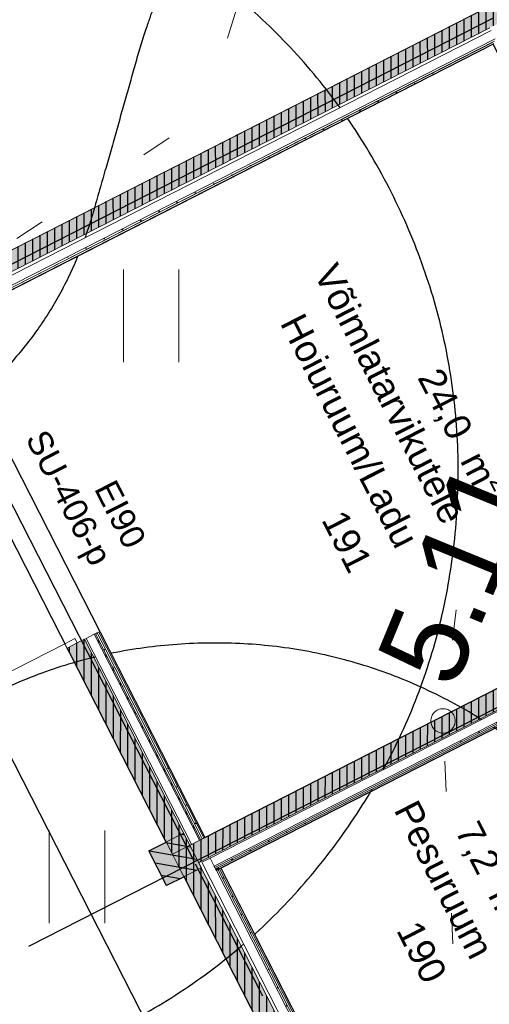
# Model space of a CAD drawing. Header units: metres. Extents: x 538891 to 1080079, y 6588829 to 13178720.
# Tile 540 of 1056: x 539896.63 to 539900.49, y 6589185.31 to 6589193.4. Entities that reach past the tile are written whole.
import ezdxf

# ---------------------------------------------------------------- set-up
doc = ezdxf.new("R2010")
doc.units = ezdxf.units.M
doc.header["$LTSCALE"] = 0.4
for name, pattern in [('DASHED', [52.916667, 26.458333, -26.458333]), ('KOLVIK', [3.125, 0.625, -2.5]), ('Triple Dashed', [92.604163, 66.145831, -26.458332])]:
    doc.linetypes.add(name, pattern=pattern)
for name, color, linetype in [('AR', 7, 'Continuous'), ('DENDRO', 7, 'Continuous'), ('GEO', 7, 'Continuous'), ('KINO_GRID', 7, 'Continuous')]:
    doc.layers.add(name, color=color, linetype=linetype)
doc.styles.add('Arial', font='arial.ttf')
doc.styles.add('HK Explorer Book', font='txt')
pattern_1 = [(0, (0, 0), (0, 0.075), [1e-05, -0.07499])]
pattern_2 = [(90, (0, 0), (-0.06, 0), [])]

# ---------------------------------------------------------------- blocks, each defined once
blk = doc.blocks.new('HEIN')
at = {"color": 7, "linetype": 'Continuous', "lineweight": 9}
for p, q in [((-0.455, 0.761), (-0.455, -0.761)), ((0.455, 0.761), (0.455, -0.761))]:
    blk.add_line(p, q, dxfattribs=at)

msp = doc.modelspace()

# ---------------------------------------------------------------- hatches: boundary and pattern name
at = {"layer": 'AR', "linetype": 'Continuous', "lineweight": 25, "true_color": 0x848484}
h = msp.add_hatch(dxfattribs=at)
h.set_pattern_fill('PLYWOOD_0001', color=252, style=0, pattern_type=2)
h.set_pattern_definition(pattern_2)
h.paths.add_polyline_path([(539898.0963, 6589186.483), (539898.0272, 6589186.6184), (539897.8847, 6589186.5456)])
h = msp.add_hatch(dxfattribs=at)
h.set_pattern_fill('PLYWOOD_0001', color=252, style=0, pattern_type=2)
h.set_pattern_definition(pattern_2)
h.paths.add_polyline_path([(539897.8847, 6589186.5456), (539897.9574, 6589186.4031), (539898.1, 6589186.4759), (539898.0963, 6589186.483)])
h = msp.add_hatch(dxfattribs=at)
h.set_pattern_fill('PLYWOOD_0001', color=252, style=0, pattern_type=2)
h.set_pattern_definition(pattern_2)
h.paths.add_polyline_path([(539898.1075, 6589186.4797), (539898.0963, 6589186.483), (539898.1, 6589186.4759)])

# ---------------------------------------------------------------- linework, layer by layer
at = {"layer": 'AR', "color": 7, "linetype": 'Continuous', "lineweight": 9}
for p, q in [((539897.0214, 6589188.2371), (539897.1033, 6589188.279)), ((539897.0214, 6589188.2371), (539897.0382, 6589188.2042)), ((539897.8847, 6589186.5456), (539897.9574, 6589186.4031)), ((539898.1, 6589186.4759), (539898.1075, 6589186.4797)), ((539898.1222, 6589186.4872), (539898.1075, 6589186.4797))]:
    msp.add_line(p, q, dxfattribs=at)
at = {"layer": 'AR', "color": 9, "linetype": 'Continuous', "lineweight": 9, "true_color": 0xc9c5ab, "flags": 128}
msp.add_lwpolyline([(539895.8911, 6589191.1642), (539900.5993, 6589193.5673), (539902.639, 6589194.6083), (539900.6615, 6589198.4828), (539899.8687, 6589198.0782), (539893.9136, 6589195.0387), (539893.9863, 6589194.8962)], close=True, dxfattribs=at)
at = {"layer": 'AR', "color": 7, "linetype": 'Continuous', "lineweight": 9, "flags": 128}
for points in [[(539895.8911, 6589191.1642), (539900.5993, 6589193.5673), (539902.639, 6589194.6083), (539900.6615, 6589198.4828), (539899.8687, 6589198.0782), (539893.9136, 6589195.0387), (539893.9863, 6589194.8962)], [(539901.1188, 6589187.8763), (539898.2815, 6589186.4282), (539899.3089, 6589184.4152), (539902.1462, 6589185.8634)]]:
    msp.add_lwpolyline(points, close=True, dxfattribs=at)
at = {"layer": 'AR', "color": 143, "linetype": 'Continuous', "lineweight": 25, "true_color": 0x84a8b9, "flags": 128}
msp.add_lwpolyline([(539903.0445, 6589176.4363), (539900.5851, 6589181.2549), (539900.4426, 6589181.1822), (539900.2971, 6589181.4672), (539900.4396, 6589181.54), (539897.9802, 6589186.3586), (539897.8377, 6589186.2859), (539897.6922, 6589186.5709), (539897.8347, 6589186.6436), (539895.598, 6589191.0258), (539895.3753, 6589191.4622), (539895.2328, 6589191.3895), (539895.0873, 6589191.6745), (539895.2298, 6589191.7473), (539893.6796, 6589194.7845), (539893.5371, 6589194.7118), (539893.4643, 6589194.8543), (539888.6724, 6589192.4085)], dxfattribs=at)
at = {"layer": 'AR', "color": 7, "linetype": 'Continuous', "lineweight": 9, "flags": 128}
msp.add_lwpolyline([(539903.0445, 6589176.4363), (539900.5851, 6589181.2549), (539900.4426, 6589181.1822), (539900.2971, 6589181.4672), (539900.4396, 6589181.54), (539897.9802, 6589186.3586), (539897.8377, 6589186.2859), (539897.6922, 6589186.5709), (539897.8347, 6589186.6436), (539895.598, 6589191.0258), (539895.3753, 6589191.4622), (539895.2328, 6589191.3895), (539895.0873, 6589191.6745), (539895.2298, 6589191.7473), (539893.6796, 6589194.7845), (539893.5371, 6589194.7118), (539893.4643, 6589194.8543), (539888.6724, 6589192.4085)], dxfattribs=at)
at = {"layer": 'AR', "color": 254, "linetype": 'Continuous', "lineweight": 25, "true_color": 0xd1d1d1, "flags": 128}
msp.add_lwpolyline([(539901.1188, 6589187.8763), (539898.2815, 6589186.4282), (539899.3089, 6589184.4152), (539902.1462, 6589185.8634)], close=True, dxfattribs=at)
at = {"layer": 'AR', "color": 254, "linetype": 'Continuous', "true_color": 0xcccccc}
for points in [[(539898.0963, 6589186.483), (539898.0272, 6589186.6184), (539897.8847, 6589186.5456)], [(539897.8847, 6589186.5456), (539897.9574, 6589186.4031), (539898.0963, 6589186.483), (539898.1, 6589186.4759)], [(539898.1075, 6589186.4797), (539898.0963, 6589186.483), (539898.1, 6589186.4759)]]:
    msp.add_solid(points, dxfattribs=at)
at = {"layer": 'AR', "color": 250, "linetype": 'Continuous', "true_color": 0x262626}
msp.add_solid([(539898.2815, 6589186.4282), (539898.2682, 6589186.4321), (539898.2726, 6589186.4236)], dxfattribs=at)
at = {"layer": 'DENDRO', "color": 30, "linetype": 'Continuous', "lineweight": 25, "true_color": 0xff7f00}
msp.add_open_spline([(539885.6577, 6589211.3673), (539885.9587, 6589211.5998), (539887.0879, 6589212.0198), (539888.605, 6589212.4885), (539889.9731, 6589213.0137), (539891.3102, 6589213.7672), (539891.8744, 6589214.6436), (539891.7177, 6589215.3903), (539891.4434, 6589216.0274), (539891.1774, 6589216.6797), (539891.0775, 6589217.3225), (539891.2898, 6589217.9325), (539891.6083, 6589218.5323), (539891.7489, 6589219.1569), (539891.5335, 6589219.8105), (539891.0707, 6589220.4069), (539890.4607, 6589220.8621), (539889.8044, 6589221.0935), (539889.0576, 6589220.9883), (539888.3106, 6589220.2982), (539887.7505, 6589219.5517), (539887.208, 6589218.8186), (539886.4783, 6589217.8358), (539885.4818, 6589216.498), (539884.1518, 6589214.7322), (539882.6558, 6589212.7955), (539881.0985, 6589210.8481), (539879.0649, 6589208.3801), (539876.0944, 6589204.886), (539872.6307, 6589200.8975), (539869.6701, 6589197.4329), (539867.6909, 6589194.8749), (539866.2109, 6589192.7521), (539865.0379, 6589190.7976), (539864.2551, 6589189.3549), (539863.5464, 6589188.2627), (539862.6538, 6589187.3122), (539861.4517, 6589186.5971), (539860.1198, 6589186.0356), (539858.997, 6589185.454), (539858.4285, 6589184.6792), (539858.4518, 6589183.6679), (539858.8723, 6589182.475), (539859.5272, 6589181.142), (539860.2483, 6589179.7128), (539860.8674, 6589178.2304), (539861.2217, 6589176.7401), (539861.5753, 6589175.4365), (539862.2064, 6589174.6663), (539862.9609, 6589174.3966), (539863.6348, 6589174.2423), (539864.2806, 6589174.0573), (539864.918, 6589173.6609), (539865.3683, 6589172.6788), (539865.5592, 6589171.2345), (539865.7765, 6589169.7978), (539866.3959, 6589168.7176), (539867.6352, 6589168.2256), (539869.0218, 6589168.0582), (539870.3261, 6589168.0626), (539871.5879, 6589168.2084), (539873.1231, 6589168.5133), (539875.2126, 6589169.1649), (539877.5723, 6589170.1954), (539879.6716, 6589171.2913), (539881.2245, 6589172.1487), (539882.79, 6589173.0592), (539884.4462, 6589174.3385), (539885.3593, 6589175.663), (539885.8205, 6589177.2138), (539885.4269, 6589179.8588), (539884.1912, 6589182.7006), (539883.1434, 6589184.6065), (539882.0985, 6589186.3358), (539880.8619, 6589188.3679), (539880.4198, 6589189.9251), (539880.7902, 6589190.8015), (539881.5494, 6589191.3893), (539882.7447, 6589191.8227), (539884.1904, 6589191.9845), (539885.7179, 6589191.7691), (539887.143, 6589191.0433), (539888.3782, 6589189.868), (539889.4666, 6589188.5674), (539890.4385, 6589187.4406), (539891.3271, 6589186.7864), (539892.1601, 6589186.9284), (539892.9946, 6589188.0441), (539894.0871, 6589188.8946), (539895.2642, 6589189.5714), (539896.3286, 6589190.275), (539897.0597, 6589191.2074), (539897.414, 6589192.4428), (539897.7325, 6589193.5782), (539898.1184, 6589194.323), (539898.5738, 6589194.8471), (539899.1059, 6589195.3196), (539899.5477, 6589195.7995), (539899.733, 6589196.3483), (539899.5719, 6589196.9795), (539899.1657, 6589197.5865), (539898.605, 6589198.071), (539897.9861, 6589198.3235), (539897.3447, 6589198.3805), (539896.687, 6589198.3497), (539895.8577, 6589198.3256), (539894.7078, 6589198.5446), (539893.448, 6589199.106), (539892.2827, 6589199.8894), (539891.2518, 6589200.8076), (539890.3935, 6589201.7751), (539889.5969, 6589202.9265), (539889.0297, 6589204.2093), (539888.6237, 6589205.3397), (539888.2438, 6589206.3255), (539887.7355, 6589207.4324), (539887.0067, 6589208.7104), (539886.0604, 6589210.1578), (539885.6663, 6589211.1102), (539885.6577, 6589211.3673)], degree=2, dxfattribs=at)
at = {"layer": 'DENDRO', "color": 25, "linetype": 'Continuous', "lineweight": 25, "true_color": 0x995f4c}
msp.add_open_spline([(539890.6034, 6589187.4373), (539890.0097, 6589188.6652), (539890.2026, 6589191.3903), (539891.7243, 6589193.6544), (539894.167, 6589194.8508), (539896.8763, 6589194.659), (539899.1261, 6589193.1304), (539900.3136, 6589190.6745), (539900.1207, 6589187.9494), (539898.599, 6589185.6853), (539896.1562, 6589184.4889), (539893.447, 6589184.6807), (539891.1972, 6589186.2094), (539890.6034, 6589187.4373)], degree=2, dxfattribs=at)
at = {"layer": 'DENDRO', "color": 82, "linetype": 'Continuous', "lineweight": 25, "true_color": 0x33cc00}
msp.add_open_spline([(539900.3693, 6589180.7629), (539899.4321, 6589180.1945), (539897.2347, 6589180.1368), (539895.3032, 6589181.1735), (539894.155, 6589183.0268), (539894.0978, 6589185.2003), (539895.147, 6589187.1114), (539897.0215, 6589188.2482), (539899.2189, 6589188.306), (539901.1504, 6589187.2693), (539902.2986, 6589185.4159), (539902.3557, 6589183.2425), (539901.3065, 6589181.3313), (539900.3693, 6589180.7629)], degree=2, dxfattribs=at)
at = {"layer": 'GEO', "color": 252, "linetype": 'KOLVIK', "lineweight": 9, "true_color": 0x888888, "flags": 128}
for points in [[(539870.7095, 6589167.6547), (539873.9497, 6589168.6816), (539879.5119, 6589171.1678), (539883.6105, 6589173.1861), (539885.1913, 6589174.9704), (539885.5426, 6589178.3926), (539884.1959, 6589181.3469), (539882.4675, 6589185.4559), (539881.152, 6589190.1574), (539881.3722, 6589191.7094), (539881.8428, 6589191.9067), (539882.023, 6589191.834), (539885.531, 6589191.047), (539888.101, 6589190.327), (539892.04, 6589187.165), (539894.4746, 6589190.1978), (539898.135, 6589192.608), (539898.5351, 6589193.8778), (539898.2377, 6589196.8797), (539897.5026, 6589197.8869), (539894.8358, 6589198.2436), (539892.8198, 6589199.3346), (539891.728, 6589200.872), (539891.728, 6589200.872), (539890.457, 6589202.711), (539888.598, 6589205.59), (539886.934, 6589208.966), (539885.554, 6589210.969), (539884.516, 6589211.728), (539887.591, 6589212.199), (539890.614, 6589213.171), (539889.8093, 6589214.5009), (539890.0365, 6589216.3323), (539890.768, 6589218.087), (539889.418, 6589219.988), (539889.176, 6589220.19), (539885.976, 6589217.4752), (539883.705, 6589214.6017), (539879.0092, 6589207.6335), (539875.6862, 6589203.4656), (539869.4877, 6589196.3294), (539863.0702, 6589187.9018), (539861.1684, 6589186.9889), (539858.367, 6589185.345), (539858.9338, 6589182.195), (539861.7115, 6589175.3952), (539863.888, 6589174.192), (539867.0549, 6589168.0797), (539870.392, 6589167.635)], [(539907.726, 6589191.979), (539909.4753, 6589190.2166), (539910.0001, 6589187.5715), (539908.695, 6589184.832), (539907.811, 6589184.53), (539906.0246, 6589183.589), (539904.43, 6589180.287), (539902.6015, 6589180.7599), (539901.71, 6589182.311), (539900.2543, 6589184.2368), (539900.106, 6589187.639), (539900.241, 6589188.773), (539902.0928, 6589191.2253), (539905.4776, 6589192.2326), (539907.726, 6589191.979)]]:
    msp.add_lwpolyline(points, dxfattribs=at)
at = {"layer": 'GEO', "color": 8, "linetype": 'Continuous', "lineweight": 9, "true_color": 0x7d7d7d, "flags": 128}
msp.add_lwpolyline([(539900.206, 6589187.639), (539900.2055, 6589187.6292), (539900.2041, 6589187.6195), (539900.2017, 6589187.61), (539900.1984, 6589187.6007), (539900.1942, 6589187.5919), (539900.1891, 6589187.5834), (539900.1833, 6589187.5756), (539900.1767, 6589187.5683), (539900.1694, 6589187.5617), (539900.1616, 6589187.5559), (539900.1531, 6589187.5508), (539900.1443, 6589187.5466), (539900.135, 6589187.5433), (539900.1255, 6589187.5409), (539900.1158, 6589187.5395), (539900.106, 6589187.539), (539900.0962, 6589187.5395), (539900.0865, 6589187.5409), (539900.077, 6589187.5433), (539900.0677, 6589187.5466), (539900.0589, 6589187.5508), (539900.0504, 6589187.5559), (539900.0426, 6589187.5617), (539900.0353, 6589187.5683), (539900.0287, 6589187.5756), (539900.0229, 6589187.5834), (539900.0178, 6589187.5919), (539900.0136, 6589187.6007), (539900.0103, 6589187.61), (539900.0079, 6589187.6195), (539900.0065, 6589187.6292), (539900.006, 6589187.639), (539900.0065, 6589187.6488), (539900.0079, 6589187.6585), (539900.0103, 6589187.668), (539900.0136, 6589187.6773), (539900.0178, 6589187.6861), (539900.0229, 6589187.6946), (539900.0287, 6589187.7024), (539900.0353, 6589187.7097), (539900.0426, 6589187.7163), (539900.0504, 6589187.7221), (539900.0589, 6589187.7272), (539900.0677, 6589187.7314), (539900.077, 6589187.7347), (539900.0865, 6589187.7371), (539900.0962, 6589187.7385), (539900.106, 6589187.739), (539900.1158, 6589187.7385), (539900.1255, 6589187.7371), (539900.135, 6589187.7347), (539900.1443, 6589187.7314), (539900.1531, 6589187.7272), (539900.1616, 6589187.7221), (539900.1694, 6589187.7163), (539900.1767, 6589187.7097), (539900.1833, 6589187.7024), (539900.1891, 6589187.6946), (539900.1942, 6589187.6861), (539900.1984, 6589187.6773), (539900.2017, 6589187.668), (539900.2041, 6589187.6585), (539900.2055, 6589187.6488)], close=True, dxfattribs=at)
at = {"layer": 'KINO_GRID', "color": 254, "linetype": 'Continuous', "true_color": 0xe6e6e6}
for points in [[(539858.7353, 6589212.3149), (539900.3409, 6589130.7995), (539858.6462, 6589212.2694), (539900.2518, 6589130.754)], [(539860.6136, 6589211.7804), (539900.9645, 6589132.7232), (539860.5245, 6589211.7349), (539900.8754, 6589132.6778)]]:
    msp.add_solid(points, dxfattribs=at)

# ---------------------------------------------------------------- block references
at = {"layer": 'GEO', "color": 8, "true_color": 0x7d7d7d, "xscale": 0.5, "yscale": 0.5, "zscale": 0.5}
for p in [(539897.7115, 6589190.9669), (539897.1022, 6589186.3576)]:
    msp.add_blockref('HEIN', p, dxfattribs=at)

# ---------------------------------------------------------------- texts
at = {"layer": 'AR', "color": 7, "char_height": 0.22, "attachment_point": 1, "rotation": 297.03983, "line_spacing_factor": 1.004016, "style": 'Arial'}
for s, insert in [('Võimlatarvikutele', (539899.2371, 6589191.4175)), ('Hoiuruum/Ladu', (539898.9611, 6589191.0077)), ('\\A1;24,0{\\H0.9851x; } m{\\H0.9851x;\\H0.6667x;\\S2 ^ ;}', (539900.1453, 6589190.5888)), ('191', (539899.3007, 6589189.3918)), ('Pesuruum', (539899.8948, 6589187.0093)), ('\\A1;7,2{\\H0.9851x; } m{\\H0.9851x;\\H0.6667x;\\S2 ^ ;}', (539900.4524, 6589186.8672)), ('190', (539899.9148, 6589186.0194))]:
    msp.add_mtext(s, dxfattribs=dict(at, insert=insert))
at = {"layer": 'AR', "color": 235, "true_color": 0xa6447a, "char_height": 0.2, "attachment_point": 1, "rotation": 297.03983, "line_spacing_factor": 1.004016, "style": 'Arial'}
for s, insert in [('SU-406-p', (539896.8537, 6589190.0504)), ('EI90', (539897.4168, 6589189.6383))]:
    msp.add_mtext(s, dxfattribs=dict(at, insert=insert))
at = {"layer": 'GEO', "color": 8, "true_color": 0x7d7d7d, "insert": (539900.106, 6589187.639), "char_height": 0.7, "attachment_point": 7, "rotation": 67.72023, "line_spacing_factor": 0.25, "style": 'HK Explorer Book'}
msp.add_mtext(' 5.11', dxfattribs=at)

# ---------------------------------------------------------------- next in the draw order: wipeouts: each hides what was drawn before it
at = {"color": 255, "linetype": 'Continuous', "lineweight": 5}
msp.add_wipeout([(539898.2606, 6589186.4344), (539898.2484, 6589186.438), (539898.2524, 6589186.4302)], dxfattribs=at).dxf.layer = 'AR'

# ---------------------------------------------------------------- next in the draw order: hatches: boundary and pattern name
at = {"layer": 'AR', "linetype": 'Continuous', "lineweight": 25, "true_color": 0x848484}
h = msp.add_hatch(dxfattribs=at)
h.set_pattern_fill('GYPSUM_0001', color=252, style=0, pattern_type=2)
h.set_pattern_definition(pattern_1)
h.paths.add_polyline_path([(539898.2606, 6589186.4344), (539898.2484, 6589186.438), (539898.2524, 6589186.4302)])
at = {"layer": 'AR', "linetype": 'Continuous', "lineweight": 0, "true_color": 0x262626}
msp.add_hatch(color=250, dxfattribs=at).paths.add_polyline_path([(539898.2726, 6589186.4236), (539898.2682, 6589186.4321), (539898.2606, 6589186.4344), (539898.2524, 6589186.4302), (539898.2592, 6589186.4168)])

# ---------------------------------------------------------------- next in the draw order: wipeouts: each hides what was drawn before it
at = {"color": 255, "linetype": 'Continuous', "lineweight": 5}
msp.add_wipeout([(539898.2432, 6589186.4395), (539898.2286, 6589186.4438), (539898.2333, 6589186.4345)], dxfattribs=at).dxf.layer = 'AR'

# ---------------------------------------------------------------- next in the draw order: hatches: boundary and pattern name
at = {"layer": 'AR', "linetype": 'Continuous', "lineweight": 25, "true_color": 0x848484}
h = msp.add_hatch(dxfattribs=at)
h.set_pattern_fill('GYPSUM_0001', color=252, style=0, pattern_type=2)
h.set_pattern_definition(pattern_1)
h.paths.add_polyline_path([(539898.2432, 6589186.4395), (539898.2286, 6589186.4438), (539898.2333, 6589186.4345)])

# ---------------------------------------------------------------- next in the draw order: wipeouts: each hides what was drawn before it
at = {"color": 255, "linetype": 'Continuous', "lineweight": 5}
msp.add_wipeout([(539898.2524, 6589186.4302), (539898.2484, 6589186.438), (539898.2432, 6589186.4395), (539898.2333, 6589186.4345), (539898.239, 6589186.4233)], dxfattribs=at).dxf.layer = 'AR'

# ---------------------------------------------------------------- next in the draw order: hatches: boundary and pattern name
at = {"layer": 'AR', "linetype": 'Continuous', "lineweight": 25, "true_color": 0x848484}
h = msp.add_hatch(dxfattribs=at)
h.set_pattern_fill('GYPSUM_0001', color=252, style=0, pattern_type=2)
h.set_pattern_definition(pattern_1)
h.paths.add_polyline_path([(539898.2524, 6589186.4302), (539898.2484, 6589186.438), (539898.2432, 6589186.4395), (539898.2333, 6589186.4345), (539898.239, 6589186.4233)])

# ---------------------------------------------------------------- next in the draw order: linework, layer by layer
at = {"layer": 'AR', "color": 250, "linetype": 'Continuous', "true_color": 0x262626}
for points in [[(539901.1476, 6589187.9079), (539898.2606, 6589186.4344), (539901.1544, 6589187.8945), (539898.2815, 6589186.4282)], [(539898.2592, 6589186.4168), (539898.2524, 6589186.4302), (539898.2458, 6589186.41), (539898.239, 6589186.4233)]]:
    msp.add_solid(points, dxfattribs=at)

# ---------------------------------------------------------------- next in the draw order: wipeouts: each hides what was drawn before it
at = {"color": 255, "linetype": 'Continuous', "lineweight": 5}
msp.add_wipeout([(539901.1419, 6589187.919), (539898.2432, 6589186.4395), (539898.2606, 6589186.4344), (539901.1476, 6589187.9079)], dxfattribs=at).dxf.layer = 'AR'

# ---------------------------------------------------------------- next in the draw order: hatches: boundary and pattern name
at = {"layer": 'AR', "linetype": 'Continuous', "lineweight": 25, "true_color": 0x848484}
h = msp.add_hatch(dxfattribs=at)
h.set_pattern_fill('GYPSUM_0001', color=252, style=0, pattern_type=2)
h.set_pattern_definition(pattern_1)
h.paths.add_polyline_path([(539901.1419, 6589187.919), (539898.2432, 6589186.4395), (539898.2606, 6589186.4344), (539901.1476, 6589187.9079)])

# ---------------------------------------------------------------- next in the draw order: wipeouts: each hides what was drawn before it
at = {"color": 255, "linetype": 'Continuous', "lineweight": 5}
msp.add_wipeout([(539898.2286, 6589186.4438), (539898.2432, 6589186.4395), (539901.1419, 6589187.919), (539901.1362, 6589187.9301), (539898.2277, 6589186.4456)], dxfattribs=at).dxf.layer = 'AR'

# ---------------------------------------------------------------- next in the draw order: hatches: boundary and pattern name
at = {"layer": 'AR', "linetype": 'Continuous', "lineweight": 25, "true_color": 0x848484}
h = msp.add_hatch(dxfattribs=at)
h.set_pattern_fill('GYPSUM_0001', color=252, style=0, pattern_type=2)
h.set_pattern_definition(pattern_1)
h.paths.add_polyline_path([(539898.2286, 6589186.4438), (539898.2432, 6589186.4395), (539901.1419, 6589187.919), (539901.1362, 6589187.9301), (539898.2277, 6589186.4456)])

# ---------------------------------------------------------------- next in the draw order: wipeouts: each hides what was drawn before it
at = {"color": 255, "linetype": 'Continuous', "lineweight": 5}
msp.add_wipeout([(539898.2277, 6589186.4456), (539901.1362, 6589187.9301), (539901.1021, 6589187.9969), (539898.1936, 6589186.5124)], dxfattribs=at).dxf.layer = 'AR'

# ---------------------------------------------------------------- next in the draw order: hatches: boundary and pattern name
at = {"layer": 'AR', "linetype": 'Continuous', "lineweight": 0, "true_color": 0xcccccc}
msp.add_hatch(color=254, dxfattribs=at).paths.add_polyline_path([(539898.0963, 6589186.483), (539898.1075, 6589186.4797), (539901.1532, 6589188.0343), (539901.0805, 6589188.1768), (539898.0272, 6589186.6184)])
at = {"layer": 'AR', "linetype": 'Continuous', "lineweight": 25, "true_color": 0x848484}
h = msp.add_hatch(dxfattribs=at)
h.set_pattern_fill('PLYWOOD_0001', color=252, style=0, pattern_type=2)
h.set_pattern_definition(pattern_2)
h.paths.add_polyline_path([(539898.0963, 6589186.483), (539898.1075, 6589186.4797), (539901.1532, 6589188.0343), (539901.0805, 6589188.1768), (539898.0272, 6589186.6184)])

# ---------------------------------------------------------------- next in the draw order: linework, layer by layer
at = {"layer": 'AR', "color": 255, "linetype": 'Continuous', "lineweight": 25}
msp.add_line((539893.7857, 6589192.7729), (539906.5148, 6589167.8335), dxfattribs=at)
at = {"layer": 'AR', "color": 7, "linetype": 'Continuous', "lineweight": 9}
for p, q in [((539901.0805, 6589188.1768), (539897.8847, 6589186.5456)), ((539898.1222, 6589186.4872), (539901.0976, 6589188.0058)), ((539898.1936, 6589186.5124), (539901.1021, 6589187.9969)), ((539898.2277, 6589186.4456), (539901.1362, 6589187.9301)), ((539898.2432, 6589186.4395), (539901.1419, 6589187.919)), ((539898.2606, 6589186.4344), (539901.1476, 6589187.9079)), ((539898.2606, 6589186.4344), (539901.1476, 6589187.9079)), ((539898.2815, 6589186.4282), (539901.1544, 6589187.8945)), ((539898.1936, 6589186.5124), (539898.1268, 6589186.4783)), ((539898.1936, 6589186.5124), (539898.2277, 6589186.4456)), ((539898.2277, 6589186.4456), (539898.2286, 6589186.4438)), ((539898.2286, 6589186.4438), (539898.2333, 6589186.4345)), ((539898.2333, 6589186.4345), (539898.2432, 6589186.4395)), ((539898.2333, 6589186.4345), (539898.239, 6589186.4233)), ((539898.239, 6589186.4233), (539898.2524, 6589186.4302)), ((539898.239, 6589186.4233), (539898.2458, 6589186.41)), ((539898.2458, 6589186.41), (539898.2592, 6589186.4168)), ((539898.2524, 6589186.4302), (539898.2606, 6589186.4344)), ((539898.2592, 6589186.4168), (539898.2726, 6589186.4236)), ((539898.2726, 6589186.4236), (539898.2815, 6589186.4282))]:
    msp.add_line(p, q, dxfattribs=at)
at = {"layer": 'AR', "color": 253, "linetype": 'Continuous', "lineweight": 25, "true_color": 0x92b4ad, "flags": 128}
msp.add_lwpolyline([(539898.1519, 6589186.682), (539900.9892, 6589188.1302), (539902.6677, 6589188.9869), (539900.5183, 6589193.1981), (539896.0025, 6589190.8932)], close=True, dxfattribs=at)
at = {"layer": 'AR', "color": 7, "linetype": 'Continuous', "lineweight": 9, "flags": 128}
msp.add_lwpolyline([(539898.1519, 6589186.682), (539900.9892, 6589188.1302), (539902.6677, 6589188.9869), (539900.5183, 6589193.1981), (539896.0025, 6589190.8932)], close=True, dxfattribs=at)

# ---------------------------------------------------------------- next in the draw order: wipeouts: each hides what was drawn before it
at = {"color": 255, "linetype": 'Continuous', "lineweight": 5}
for points in [[(539900.5174, 6589193.1998), (539896.0016, 6589190.895), (539896.0025, 6589190.8932), (539900.5183, 6589193.1981)], [(539898.143, 6589186.6775), (539898.1519, 6589186.682), (539897.2886, 6589188.3735), (539897.2797, 6589188.369)], [(539898.2277, 6589186.4456), (539898.2258, 6589186.4447), (539898.2286, 6589186.4438)], [(539898.2726, 6589186.4236), (539899.3182, 6589184.375), (539899.3271, 6589184.3796), (539898.2815, 6589186.4282)]]:
    msp.add_wipeout(points, dxfattribs=at).dxf.layer = 'AR'

# ---------------------------------------------------------------- next in the draw order: wipeouts: each hides what was drawn before it
for points in [[(539900.515, 6589193.2155), (539895.9948, 6589190.9083), (539896.0016, 6589190.895), (539900.5218, 6589193.2021)], [(539898.1296, 6589186.6707), (539898.143, 6589186.6775), (539897.2797, 6589188.369), (539897.2663, 6589188.3622)]]:
    msp.add_wipeout(points, dxfattribs=at).dxf.layer = 'AR'

# ---------------------------------------------------------------- next in the draw order: hatches: boundary and pattern name
at = {"layer": 'AR', "linetype": 'Continuous', "lineweight": 25, "true_color": 0x848484}
h = msp.add_hatch(dxfattribs=at)
h.set_pattern_fill('GYPSUM_0001', color=252, style=0, pattern_type=2)
h.set_pattern_definition(pattern_1)
h.paths.add_polyline_path([(539900.515, 6589193.2155), (539895.9948, 6589190.9083), (539896.0016, 6589190.895), (539900.5218, 6589193.2021)])
h = msp.add_hatch(dxfattribs=at)
h.set_pattern_fill('GYPSUM_0001', color=252, style=0, pattern_type=2)
h.set_pattern_definition(pattern_1)
h.paths.add_polyline_path([(539898.1296, 6589186.6707), (539898.143, 6589186.6775), (539897.2797, 6589188.369), (539897.2663, 6589188.3622)])

# ---------------------------------------------------------------- next in the draw order: wipeouts: each hides what was drawn before it
at = {"color": 255, "linetype": 'Continuous', "lineweight": 5}
for points in [[(539900.5348, 6589193.2424), (539895.988, 6589190.9217), (539895.9948, 6589190.9083), (539900.5416, 6589193.229)], [(539898.1163, 6589186.6638), (539898.1296, 6589186.6707), (539897.2663, 6589188.3622), (539897.2529, 6589188.3553)]]:
    msp.add_wipeout(points, dxfattribs=at).dxf.layer = 'AR'

# ---------------------------------------------------------------- next in the draw order: hatches: boundary and pattern name
at = {"layer": 'AR', "linetype": 'Continuous', "lineweight": 25, "true_color": 0x848484}
h = msp.add_hatch(dxfattribs=at)
h.set_pattern_fill('GYPSUM_0001', color=252, style=0, pattern_type=2)
h.set_pattern_definition(pattern_1)
h.paths.add_polyline_path([(539900.5348, 6589193.2424), (539895.988, 6589190.9217), (539895.9948, 6589190.9083), (539900.5416, 6589193.229)])
h = msp.add_hatch(dxfattribs=at)
h.set_pattern_fill('GYPSUM_0001', color=252, style=0, pattern_type=2)
h.set_pattern_definition(pattern_1)
h.paths.add_polyline_path([(539898.1163, 6589186.6638), (539898.1296, 6589186.6707), (539897.2663, 6589188.3622), (539897.2529, 6589188.3553)])

# ---------------------------------------------------------------- next in the draw order: wipeouts: each hides what was drawn before it
at = {"color": 255, "linetype": 'Continuous', "lineweight": 5}
for points in [[(539900.5007, 6589193.3092), (539895.9539, 6589190.9885), (539895.988, 6589190.9217), (539900.5348, 6589193.2424)], [(539898.1074, 6589186.6593), (539898.1163, 6589186.6638), (539897.2529, 6589188.3553), (539897.244, 6589188.3508)]]:
    msp.add_wipeout(points, dxfattribs=at).dxf.layer = 'AR'

# ---------------------------------------------------------------- next in the draw order: hatches: boundary and pattern name
at = {"layer": 'AR', "linetype": 'Continuous', "lineweight": 25, "true_color": 0x848484}
h = msp.add_hatch(dxfattribs=at)
h.set_pattern_fill('PLYWOOD_0001', color=252, style=0, pattern_type=2)
h.set_pattern_definition(pattern_2)
h.paths.add_polyline_path([(539900.5583, 6589193.5463), (539895.8698, 6589191.1533), (539895.9425, 6589191.0108), (539900.6311, 6589193.4038)])
h = msp.add_hatch(dxfattribs=at)
h.set_pattern_fill('PLYWOOD_0001', color=252, style=0, pattern_type=2)
h.set_pattern_definition(pattern_2)
h.paths.add_polyline_path([(539898.1074, 6589186.6593), (539898.1163, 6589186.6638), (539897.2529, 6589188.3553), (539897.244, 6589188.3508)])

# ---------------------------------------------------------------- next in the draw order: linework, layer by layer
at = {"layer": 'AR', "color": 7, "linetype": 'Continuous', "lineweight": 9}
for p, q in [((539900.5583, 6589193.5463), (539895.8698, 6589191.1533)), ((539895.9425, 6589191.0108), (539900.4893, 6589193.3315)), ((539895.9539, 6589190.9885), (539900.5007, 6589193.3092)), ((539895.988, 6589190.9217), (539900.5348, 6589193.2424)), ((539895.9948, 6589190.9083), (539900.5283, 6589193.2223)), ((539896.0016, 6589190.895), (539900.5218, 6589193.2021)), ((539896.0025, 6589190.8932), (539900.5183, 6589193.1981))]:
    msp.add_line(p, q, dxfattribs=at)
at = {"layer": 'AR', "color": 235, "linetype": 'DASHED', "lineweight": 25, "true_color": 0xa6447a}
msp.add_line((539895.7914, 6589190.9989), (539900.516, 6589193.4103), dxfattribs=at)
at = {"layer": 'AR', "color": 254, "linetype": 'Continuous', "true_color": 0xcccccc}
msp.add_solid([(539900.5583, 6589193.5463), (539895.8698, 6589191.1533), (539900.6311, 6589193.4038), (539895.9425, 6589191.0108)], dxfattribs=at)

# ---------------------------------------------------------------- next in the draw order: wipeouts: each hides what was drawn before it
at = {"color": 255, "linetype": 'Continuous', "lineweight": 5}
msp.add_wipeout([(539898.0406, 6589186.6252), (539898.1074, 6589186.6593), (539897.244, 6589188.3508), (539897.1772, 6589188.3167)], dxfattribs=at).dxf.layer = 'AR'

# ---------------------------------------------------------------- next in the draw order: hatches: boundary and pattern name
at = {"layer": 'AR', "linetype": 'Continuous', "lineweight": 25, "true_color": 0x848484}
h = msp.add_hatch(dxfattribs=at)
h.set_pattern_fill('PLYWOOD_0001', color=252, style=0, pattern_type=2)
h.set_pattern_definition(pattern_2)
h.paths.add_polyline_path([(539897.8847, 6589186.5456), (539898.0272, 6589186.6184), (539897.1639, 6589188.3099), (539897.0214, 6589188.2371)])

# ---------------------------------------------------------------- next in the draw order: linework, layer by layer
at = {"layer": 'AR', "color": 7, "linetype": 'Continuous', "lineweight": 9}
for p, q in [((539897.1639, 6589188.3099), (539897.1772, 6589188.3167)), ((539897.1639, 6589188.3099), (539897.1772, 6589188.3167)), ((539897.1639, 6589188.3099), (539897.1772, 6589188.3167)), ((539897.1772, 6589188.3167), (539897.244, 6589188.3508)), ((539897.1772, 6589188.3167), (539897.244, 6589188.3508)), ((539897.1772, 6589188.3167), (539897.244, 6589188.3508)), ((539898.0406, 6589186.6252), (539897.1772, 6589188.3167)), ((539897.244, 6589188.3508), (539897.2529, 6589188.3553)), ((539897.244, 6589188.3508), (539897.2529, 6589188.3553)), ((539897.244, 6589188.3508), (539897.2529, 6589188.3553)), ((539898.1074, 6589186.6593), (539897.244, 6589188.3508)), ((539897.2529, 6589188.3553), (539897.2663, 6589188.3622)), ((539897.2529, 6589188.3553), (539897.2663, 6589188.3622)), ((539897.2529, 6589188.3553), (539897.2663, 6589188.3622)), ((539898.1163, 6589186.6638), (539897.2529, 6589188.3553)), ((539897.2663, 6589188.3622), (539897.2797, 6589188.369)), ((539897.2663, 6589188.3622), (539897.2797, 6589188.369)), ((539897.2663, 6589188.3622), (539897.2797, 6589188.369)), ((539898.1296, 6589186.6707), (539897.2663, 6589188.3622)), ((539897.2797, 6589188.369), (539897.2886, 6589188.3735)), ((539897.2797, 6589188.369), (539897.2886, 6589188.3735)), ((539897.2797, 6589188.369), (539897.2886, 6589188.3735)), ((539898.143, 6589186.6775), (539897.2797, 6589188.369)), ((539897.2886, 6589188.3735), (539897.3054, 6589188.3406)), ((539898.1519, 6589186.682), (539897.2886, 6589188.3735)), ((539897.2886, 6589188.3735), (539897.3054, 6589188.3406)), ((539897.2886, 6589188.3735), (539897.3054, 6589188.3406)), ((539897.0214, 6589188.2371), (539897.8847, 6589186.5456)), ((539897.1033, 6589188.279), (539897.1639, 6589188.3099)), ((539898.0272, 6589186.6184), (539897.1639, 6589188.3099)), ((539897.8847, 6589186.5456), (539898.1519, 6589186.682))]:
    msp.add_line(p, q, dxfattribs=at)
at = {"layer": 'AR', "color": 254, "linetype": 'Continuous', "true_color": 0xcccccc}
msp.add_solid([(539897.8847, 6589186.5456), (539898.0272, 6589186.6184), (539897.0214, 6589188.2371), (539897.1639, 6589188.3099)], dxfattribs=at)

# ---------------------------------------------------------------- next in the draw order: wipeouts: each hides what was drawn before it
at = {"color": 255, "linetype": 'Continuous', "lineweight": 5}
for points in [[(539897.0214, 6589188.2371), (539897.1033, 6589188.279), (539897.0851, 6589188.3146), (539897.0032, 6589188.2728)], [(539898.1294, 6589186.4732), (539898.2258, 6589186.4447), (539898.2277, 6589186.4456), (539898.1936, 6589186.5124), (539898.1268, 6589186.4783)]]:
    msp.add_wipeout(points, dxfattribs=at).dxf.layer = 'AR'

# ---------------------------------------------------------------- next in the draw order: linework, layer by layer
at = {"layer": 'AR', "color": 235, "linetype": 'DASHED', "lineweight": 25, "true_color": 0xa6447a}
msp.add_line((539898.0659, 6589186.4809), (539895.7664, 6589190.9861), dxfattribs=at)
at = {"layer": 'AR', "color": 7, "linetype": 'Continuous', "lineweight": 9}
for p, q in [((539897.0032, 6589188.2728), (539896.1481, 6589187.8363)), ((539897.0032, 6589188.2728), (539897.0851, 6589188.3146)), ((539897.0214, 6589188.2371), (539897.0032, 6589188.2728)), ((539897.1033, 6589188.279), (539897.0214, 6589188.2371)), ((539897.0214, 6589188.2371), (539897.1033, 6589188.279)), ((539897.0214, 6589188.2371), (539897.1033, 6589188.279)), ((539897.0214, 6589188.2371), (539897.0382, 6589188.2042)), ((539897.0214, 6589188.2371), (539897.0382, 6589188.2042)), ((539897.0851, 6589188.3146), (539897.1033, 6589188.279)), ((539897.1033, 6589188.279), (539897.1639, 6589188.3099)), ((539897.1033, 6589188.279), (539897.1639, 6589188.3099))]:
    msp.add_line(p, q, dxfattribs=at)

# ---------------------------------------------------------------- next in the draw order: wipeouts: each hides what was drawn before it
at = {"color": 255, "linetype": 'Continuous', "lineweight": 5}
msp.add_wipeout([(539898.2592, 6589186.4168), (539899.3048, 6589184.3682), (539899.3182, 6589184.375), (539898.2726, 6589186.4236)], dxfattribs=at).dxf.layer = 'AR'

# ---------------------------------------------------------------- next in the draw order: hatches: boundary and pattern name
at = {"layer": 'AR', "linetype": 'Continuous', "lineweight": 25, "true_color": 0x848484}
h = msp.add_hatch(dxfattribs=at)
h.set_pattern_fill('GYPSUM_0001', color=252, style=0, pattern_type=2)
h.set_pattern_definition(pattern_1)
h.paths.add_polyline_path([(539898.2592, 6589186.4168), (539899.3048, 6589184.3682), (539899.3182, 6589184.375), (539898.2726, 6589186.4236)])

# ---------------------------------------------------------------- next in the draw order: wipeouts: each hides what was drawn before it
at = {"color": 255, "linetype": 'Continuous', "lineweight": 5}
msp.add_wipeout([(539898.2458, 6589186.41), (539899.2914, 6589184.3614), (539899.3048, 6589184.3682), (539898.2592, 6589186.4168)], dxfattribs=at).dxf.layer = 'AR'

# ---------------------------------------------------------------- next in the draw order: hatches: boundary and pattern name
at = {"layer": 'AR', "linetype": 'Continuous', "lineweight": 25, "true_color": 0x848484}
h = msp.add_hatch(dxfattribs=at)
h.set_pattern_fill('GYPSUM_0001', color=252, style=0, pattern_type=2)
h.set_pattern_definition(pattern_1)
h.paths.add_polyline_path([(539898.2458, 6589186.41), (539899.2914, 6589184.3614), (539899.3048, 6589184.3682), (539898.2592, 6589186.4168)])

# ---------------------------------------------------------------- next in the draw order: wipeouts: each hides what was drawn before it
at = {"color": 255, "linetype": 'Continuous', "lineweight": 5}
msp.add_wipeout([(539899.2914, 6589184.3614), (539898.2286, 6589186.4438), (539898.1294, 6589186.4732), (539899.2246, 6589184.3273)], dxfattribs=at).dxf.layer = 'AR'

# ---------------------------------------------------------------- next in the draw order: hatches: boundary and pattern name
at = {"layer": 'AR', "linetype": 'Continuous', "lineweight": 25, "true_color": 0x848484}
h = msp.add_hatch(dxfattribs=at)
h.set_pattern_fill('WOOD_0001', color=252, style=0, pattern_type=2)
h.set_pattern_definition([(-10, (42.05, 28.59), (0.015628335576, 0.0886326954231), [])])
h.paths.add_polyline_path([(539898.1227, 6589186.4313), (539897.9772, 6589186.7164), (539897.6922, 6589186.5709), (539897.8377, 6589186.2859)])
h = msp.add_hatch(dxfattribs=at)
h.set_pattern_fill('PLYWOOD_0001', color=252, style=0, pattern_type=2)
h.set_pattern_definition(pattern_2)
h.paths.add_polyline_path([(539897.9574, 6589186.4031), (539899.0599, 6589184.2432), (539899.2024, 6589184.3159), (539898.1, 6589186.4759)])

# ---------------------------------------------------------------- next in the draw order: linework, layer by layer
at = {"layer": 'AR', "color": 251, "linetype": 'Triple Dashed', "lineweight": 9, "true_color": 0x575757}
for p, q in [((539911.8068, 6589159.6209), (539870.9619, 6589239.6459)), ((539877.5321, 6589181.7937), (539957.9959, 6589222.8626))]:
    msp.add_line(p, q, dxfattribs=at)
at = {"layer": 'AR', "color": 235, "linetype": 'DASHED', "lineweight": 25, "true_color": 0xa6447a}
msp.add_line((539902.8154, 6589188.9051), (539896.7038, 6589185.7857), dxfattribs=at)
at = {"layer": 'AR', "color": 1, "linetype": 'DASHED', "lineweight": 25, "true_color": 0xff0000}
msp.add_line((539908.2508, 6589166.5262), (539898.075, 6589186.4631), dxfattribs=at)
at = {"layer": 'AR', "color": 7, "linetype": 'Continuous', "lineweight": 9}
for p, q in [((539898.1, 6589186.4759), (539898.1075, 6589186.4797)), ((539899.2024, 6589184.3159), (539898.1, 6589186.4759)), ((539898.1222, 6589186.4872), (539898.1075, 6589186.4797)), ((539898.1936, 6589186.5124), (539898.1268, 6589186.4783)), ((539898.1268, 6589186.4783), (539898.1294, 6589186.4732)), ((539899.2246, 6589184.3273), (539898.1294, 6589186.4732)), ((539898.1936, 6589186.5124), (539898.2277, 6589186.4456)), ((539897.9574, 6589186.4031), (539899.0599, 6589184.2432)), ((539898.2277, 6589186.4456), (539898.2286, 6589186.4438)), ((539898.2286, 6589186.4438), (539898.2333, 6589186.4345)), ((539898.2333, 6589186.4345), (539898.239, 6589186.4233)), ((539898.239, 6589186.4233), (539898.2458, 6589186.41)), ((539898.2458, 6589186.41), (539898.2592, 6589186.4168)), ((539899.2914, 6589184.3614), (539898.2458, 6589186.41)), ((539898.2592, 6589186.4168), (539898.2726, 6589186.4236)), ((539899.3048, 6589184.3682), (539898.2592, 6589186.4168)), ((539898.2726, 6589186.4236), (539898.2815, 6589186.4282)), ((539899.3182, 6589184.375), (539898.2726, 6589186.4236)), ((539899.3271, 6589184.3796), (539898.2815, 6589186.4282))]:
    msp.add_line(p, q, dxfattribs=at)
at = {"layer": 'AR', "color": 7, "linetype": 'Continuous', "lineweight": 9, "flags": 128}
msp.add_lwpolyline([(539898.1227, 6589186.4313), (539897.9772, 6589186.7164), (539897.6922, 6589186.5709), (539897.8377, 6589186.2859)], close=True, dxfattribs=at)
at = {"layer": 'AR', "color": 254, "linetype": 'Continuous', "true_color": 0xcccccc}
for points in [[(539898.1227, 6589186.4313), (539897.9772, 6589186.7164), (539897.8377, 6589186.2859), (539897.6922, 6589186.5709)], [(539897.9574, 6589186.4031), (539899.0599, 6589184.2432), (539898.1, 6589186.4759), (539899.2024, 6589184.3159)]]:
    msp.add_solid(points, dxfattribs=at)

doc.saveas('drawing.dxf')
